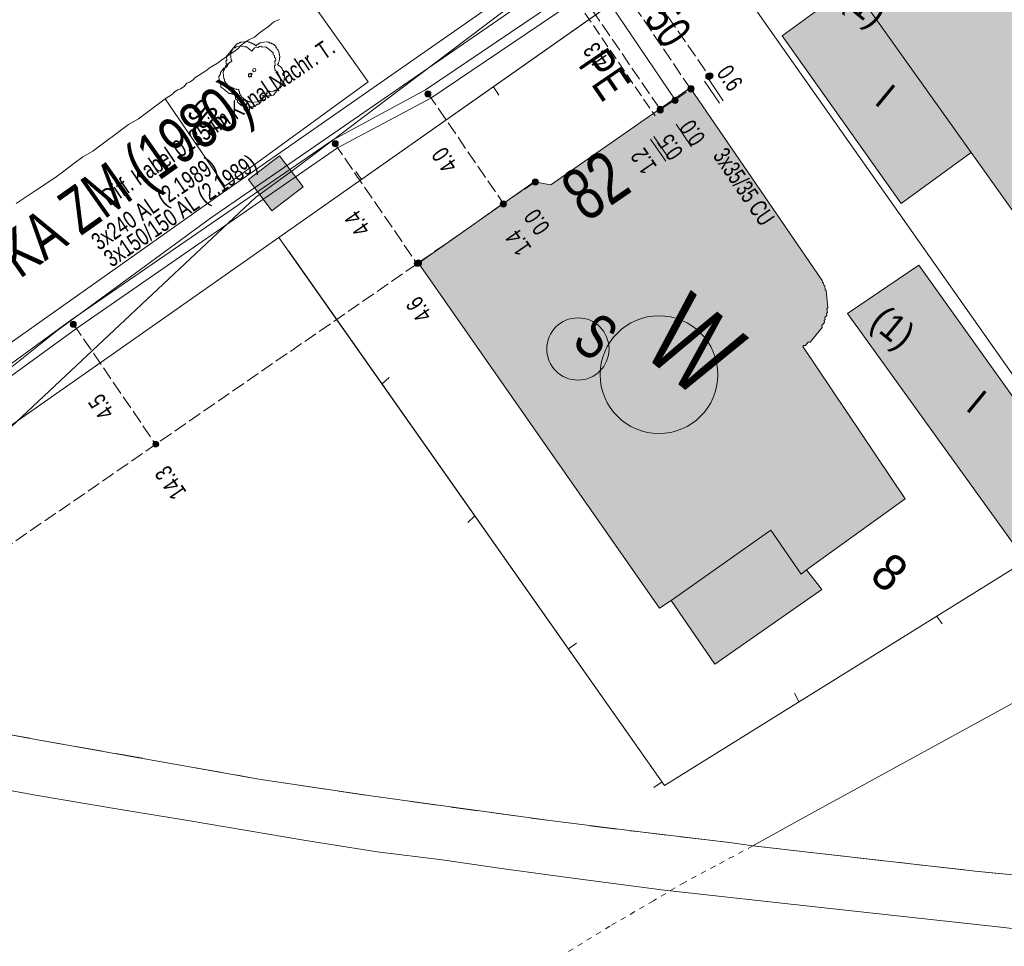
# Model space of a CAD drawing. Header units: metres. Extents: x -740 to 758, y -633 to 854.
# Tile 476 of 656: x 11 to 41, y -238 to -209. Entities that reach past the tile are written whole.
import ezdxf

# ---------------------------------------------------------------- set-up
doc = ezdxf.new("R2010")
doc.units = ezdxf.units.M
doc.header["$MEASUREMENT"] = 0
for name, pattern in [('166_166', [0.3328, 0.1664, -0.1664]), ('333_125', [0.4576, 0.3328, -0.1248]), ('416_125', [0.5408, 0.416, -0.1248]), ('832_416', [1.248, 0.832, -0.416])]:
    doc.linetypes.add(name, pattern=pattern)
for name, color, linetype in [('Gas.LOVION', 7, 'Continuous'), ('Gis.LOVION', 7, 'Continuous'), ('Grundkarte.LOVION', 7, 'Continuous'), ('Grundkarte_Text.LOVION', 7, 'Continuous'), ('Strom.LOVION', 7, 'Continuous'), ('StromBemass.LOVION', 7, 'Continuous'), ('Telko.LOVION', 7, 'Continuous'), ('Wasser.LOVION', 7, 'Continuous')]:
    doc.layers.add(name, color=color, linetype=linetype)
doc.styles.add('ERSTELLTER_STIL_1', font='arial.ttf')

msp = doc.modelspace()

# ---------------------------------------------------------------- hatches: boundary and pattern name
at = {"layer": 'Grundkarte.LOVION', "linetype": 'Continuous', "lineweight": 18}
for color, points in [(9, [(48.953, -208.973), (46.882, -205.925), (45.747, -206.716), (45, -205.725), (45.059, -205.719), (45.164, -205.59), (45.223, -205.585), (45.46, -205.295), (45.455, -205.237), (45.56, -205.108), (45.555, -205.05), (45.634, -204.953), (45.622, -204.836), (45.675, -204.772), (45.67, -204.713), (45.696, -204.681), (45.685, -204.564), (45.711, -204.532), (45.682, -204.239), (45.65, -204.213), (45.622, -203.92), (45.557, -203.867), (45.546, -203.75), (45.482, -203.697), (45.476, -203.639), (45.412, -203.586), (45.406, -203.527), (45.277, -203.422), (45.272, -203.363), (44.982, -203.125), (44.924, -203.131), (44.827, -203.052), (44.769, -203.058), (44.672, -202.978), (44.614, -202.984), (44.582, -202.958), (44.523, -202.963), (44.491, -202.937), (44.432, -202.943), (44.4, -202.916), (44.342, -202.922), (44.31, -202.896), (44.134, -202.913), (44.102, -202.886), (43.809, -202.915), (43.783, -202.947), (43.724, -202.953), (43.698, -202.985), (43.581, -202.996), (43.554, -203.029), (43.437, -203.04), (43.384, -203.104), (43.326, -203.11), (43.273, -203.174), (43.214, -203.18), (43.188, -203.212), (40.086, -205.348), (39.712, -205.148), (35.916, -207.736), (36.33, -208.346), (39.998, -213.514), (43.628, -218.597), (45.075, -220.702), (48.479, -218.33), (47.586, -217.058), (51.101, -214.616), (47.76, -209.77)]), (254, [(37.846, -215.084), (39.998, -213.514), (36.33, -208.346), (34.179, -209.916)]), (9, [(35.402, -226.968), (34.93, -226.364), (37.967, -224.175), (34.819, -219.488), (34.845, -219.456), (34.904, -219.45), (34.983, -219.354), (35.042, -219.348), (35.411, -218.898), (35.406, -218.84), (35.485, -218.743), (35.479, -218.685), (35.506, -218.653), (35.5, -218.594), (35.553, -218.53), (35.547, -218.471), (35.573, -218.439), (35.562, -218.322), (35.588, -218.29), (35.537, -217.763), (35.505, -217.736), (35.493, -217.619), (35.461, -217.593), (35.455, -217.534), (35.423, -217.508), (35.418, -217.449), (31.35, -211.522), (27.062, -214.513), (26.55, -214.415), (22.982, -216.921), (30.405, -227.545), (30.765, -227.303), (32.11, -229.27)]), (254, [(41.327, -225.591), (43.42, -224.026), (38.387, -216.982), (36.197, -218.467)])]:
    msp.add_hatch(color=color, dxfattribs=at).paths.add_polyline_path(points)
at = {"layer": 'Strom.LOVION', "linetype": 'Continuous', "lineweight": 13}
msp.add_hatch(color=7, dxfattribs=at).paths.add_polyline_path([(31.327, -211.583), (30.455, -212.186), (30.576, -212.366), (31.448, -211.764)])
at = {"layer": 'StromBemass.LOVION', "linetype": 'Continuous', "lineweight": 13}
for points in [[(31.998, -211.23), (32.005, -211.22), (32.01, -211.21), (32.015, -211.198), (32.018, -211.187), (32.019, -211.175), (32.019, -211.163), (32.018, -211.151), (32.015, -211.139), (32.01, -211.128), (32.004, -211.118), (31.997, -211.108), (31.989, -211.099), (31.98, -211.092), (31.97, -211.085), (31.959, -211.08), (31.947, -211.077), (31.936, -211.074), (31.924, -211.074), (31.912, -211.075), (31.9, -211.077), (31.888, -211.081), (31.878, -211.086), (31.868, -211.092), (31.858, -211.1), (31.85, -211.109), (31.843, -211.118), (31.837, -211.129), (31.833, -211.14), (31.83, -211.152), (31.829, -211.164), (31.829, -211.175), (31.83, -211.187), (31.833, -211.199), (31.838, -211.21), (31.843, -211.221), (31.851, -211.23), (31.859, -211.239), (31.868, -211.247), (31.878, -211.253), (31.889, -211.258), (31.9, -211.262), (31.912, -211.264), (31.924, -211.265), (31.936, -211.264), (31.948, -211.262), (31.959, -211.258), (31.97, -211.253), (31.98, -211.246), (31.989, -211.239)], [(32.036, -211.213), (32.043, -211.203), (32.049, -211.193), (32.053, -211.182), (32.056, -211.17), (32.057, -211.159), (32.057, -211.147), (32.056, -211.135), (32.053, -211.124), (32.048, -211.113), (32.043, -211.103), (32.036, -211.093), (32.028, -211.084), (32.019, -211.077), (32.009, -211.071), (31.998, -211.066), (31.987, -211.062), (31.975, -211.06), (31.963, -211.059), (31.952, -211.06), (31.94, -211.062), (31.929, -211.066), (31.918, -211.071), (31.908, -211.077), (31.899, -211.085), (31.891, -211.093), (31.884, -211.103), (31.879, -211.113), (31.875, -211.124), (31.872, -211.136), (31.87, -211.147), (31.87, -211.159), (31.872, -211.171), (31.875, -211.182), (31.879, -211.193), (31.885, -211.204), (31.892, -211.213), (31.9, -211.222), (31.909, -211.229), (31.919, -211.235), (31.93, -211.24), (31.941, -211.244), (31.952, -211.246), (31.964, -211.247), (31.976, -211.246), (31.987, -211.244), (31.999, -211.24), (32.009, -211.235), (32.019, -211.229), (32.028, -211.221)], [(32.036, -211.213), (32.043, -211.203), (32.049, -211.193), (32.053, -211.182), (32.056, -211.17), (32.057, -211.159), (32.057, -211.147), (32.056, -211.135), (32.053, -211.124), (32.048, -211.113), (32.043, -211.103), (32.036, -211.093), (32.028, -211.084), (32.019, -211.077), (32.009, -211.071), (31.998, -211.066), (31.987, -211.062), (31.975, -211.06), (31.963, -211.059), (31.952, -211.06), (31.94, -211.062), (31.929, -211.066), (31.918, -211.071), (31.908, -211.077), (31.899, -211.085), (31.891, -211.093), (31.884, -211.103), (31.879, -211.113), (31.875, -211.124), (31.872, -211.136), (31.87, -211.147), (31.87, -211.159), (31.872, -211.171), (31.875, -211.182), (31.879, -211.193), (31.885, -211.204), (31.892, -211.213), (31.9, -211.222), (31.909, -211.229), (31.919, -211.235), (31.93, -211.24), (31.941, -211.244), (31.952, -211.246), (31.964, -211.247), (31.976, -211.246), (31.987, -211.244), (31.999, -211.24), (32.009, -211.235), (32.019, -211.229), (32.028, -211.221)], [(23.346, -211.77), (23.353, -211.76), (23.358, -211.75), (23.363, -211.739), (23.365, -211.728), (23.367, -211.717), (23.367, -211.705), (23.365, -211.694), (23.362, -211.683), (23.358, -211.672), (23.353, -211.662), (23.346, -211.652), (23.338, -211.644), (23.329, -211.637), (23.319, -211.631), (23.309, -211.626), (23.298, -211.622), (23.286, -211.62), (23.275, -211.619), (23.263, -211.62), (23.252, -211.622), (23.241, -211.626), (23.23, -211.631), (23.221, -211.637), (23.212, -211.644), (23.204, -211.653), (23.197, -211.662), (23.192, -211.672), (23.187, -211.683), (23.185, -211.694), (23.183, -211.706), (23.183, -211.717), (23.185, -211.729), (23.188, -211.74), (23.192, -211.751), (23.198, -211.761), (23.204, -211.77), (23.212, -211.779), (23.221, -211.786), (23.231, -211.792), (23.241, -211.797), (23.252, -211.8), (23.264, -211.803), (23.275, -211.803), (23.287, -211.802), (23.298, -211.8), (23.309, -211.797), (23.32, -211.792), (23.329, -211.786), (23.338, -211.778)], [(31.447, -211.616), (31.454, -211.606), (31.459, -211.595), (31.464, -211.584), (31.467, -211.573), (31.468, -211.561), (31.468, -211.549), (31.467, -211.537), (31.464, -211.525), (31.459, -211.514), (31.453, -211.503), (31.446, -211.494), (31.438, -211.485), (31.429, -211.477), (31.418, -211.471), (31.408, -211.466), (31.396, -211.462), (31.384, -211.46), (31.372, -211.459), (31.36, -211.46), (31.349, -211.462), (31.337, -211.466), (31.326, -211.471), (31.316, -211.478), (31.307, -211.485), (31.299, -211.494), (31.292, -211.504), (31.286, -211.514), (31.282, -211.526), (31.279, -211.537), (31.277, -211.549), (31.277, -211.561), (31.279, -211.573), (31.282, -211.585), (31.286, -211.596), (31.292, -211.606), (31.299, -211.616), (31.307, -211.625), (31.317, -211.632), (31.327, -211.639), (31.338, -211.644), (31.349, -211.648), (31.361, -211.65), (31.373, -211.651), (31.385, -211.65), (31.397, -211.647), (31.408, -211.644), (31.419, -211.639), (31.429, -211.632), (31.438, -211.624)], [(31.447, -211.612), (31.455, -211.602), (31.46, -211.592), (31.465, -211.58), (31.468, -211.569), (31.469, -211.557), (31.469, -211.545), (31.468, -211.533), (31.464, -211.521), (31.46, -211.51), (31.454, -211.499), (31.447, -211.49), (31.439, -211.481), (31.43, -211.473), (31.419, -211.467), (31.408, -211.462), (31.397, -211.458), (31.385, -211.456), (31.373, -211.455), (31.361, -211.456), (31.349, -211.458), (31.338, -211.462), (31.327, -211.467), (31.317, -211.474), (31.308, -211.481), (31.3, -211.49), (31.293, -211.5), (31.287, -211.511), (31.282, -211.522), (31.279, -211.533), (31.278, -211.545), (31.278, -211.557), (31.28, -211.569), (31.283, -211.581), (31.287, -211.592), (31.293, -211.603), (31.3, -211.612), (31.308, -211.621), (31.318, -211.629), (31.328, -211.635), (31.339, -211.64), (31.35, -211.644), (31.362, -211.646), (31.374, -211.647), (31.386, -211.646), (31.398, -211.644), (31.409, -211.64), (31.42, -211.635), (31.43, -211.628), (31.439, -211.621)], [(30.956, -211.965), (30.963, -211.956), (30.968, -211.945), (30.973, -211.934), (30.976, -211.923), (30.977, -211.911), (30.977, -211.9), (30.975, -211.888), (30.972, -211.877), (30.968, -211.866), (30.962, -211.856), (30.956, -211.846), (30.947, -211.838), (30.938, -211.83), (30.929, -211.824), (30.918, -211.819), (30.907, -211.816), (30.895, -211.813), (30.884, -211.813), (30.872, -211.813), (30.86, -211.816), (30.849, -211.819), (30.839, -211.824), (30.829, -211.831), (30.82, -211.838), (30.812, -211.847), (30.805, -211.856), (30.799, -211.866), (30.795, -211.877), (30.792, -211.889), (30.791, -211.9), (30.791, -211.912), (30.792, -211.924), (30.795, -211.935), (30.8, -211.946), (30.805, -211.956), (30.812, -211.966), (30.82, -211.974), (30.829, -211.982), (30.839, -211.988), (30.85, -211.993), (30.861, -211.996), (30.872, -211.998), (30.884, -211.999), (30.896, -211.998), (30.907, -211.996), (30.918, -211.992), (30.929, -211.987), (30.939, -211.981), (30.948, -211.974)], [(30.955, -211.968), (30.962, -211.958), (30.967, -211.948), (30.972, -211.938), (30.974, -211.926), (30.976, -211.915), (30.976, -211.903), (30.974, -211.892), (30.971, -211.88), (30.967, -211.87), (30.962, -211.86), (30.955, -211.85), (30.947, -211.842), (30.938, -211.834), (30.928, -211.828), (30.917, -211.823), (30.906, -211.82), (30.895, -211.818), (30.883, -211.817), (30.872, -211.818), (30.86, -211.82), (30.849, -211.824), (30.839, -211.829), (30.829, -211.835), (30.82, -211.842), (30.812, -211.851), (30.806, -211.86), (30.8, -211.87), (30.796, -211.881), (30.793, -211.892), (30.792, -211.904), (30.792, -211.915), (30.793, -211.927), (30.796, -211.938), (30.8, -211.949), (30.806, -211.959), (30.813, -211.968), (30.821, -211.977), (30.83, -211.984), (30.84, -211.99), (30.85, -211.995), (30.861, -211.999), (30.872, -212.001), (30.884, -212.002), (30.896, -212.001), (30.907, -211.999), (30.918, -211.995), (30.928, -211.99), (30.938, -211.984), (30.947, -211.976)], [(30.499, -212.263), (30.506, -212.254), (30.512, -212.243), (30.517, -212.232), (30.519, -212.221), (30.521, -212.209), (30.521, -212.197), (30.519, -212.185), (30.516, -212.174), (30.512, -212.162), (30.506, -212.152), (30.499, -212.142), (30.491, -212.134), (30.482, -212.126), (30.472, -212.12), (30.461, -212.115), (30.449, -212.111), (30.438, -212.109), (30.426, -212.108), (30.414, -212.109), (30.402, -212.111), (30.391, -212.115), (30.38, -212.12), (30.37, -212.126), (30.361, -212.134), (30.353, -212.143), (30.346, -212.153), (30.34, -212.163), (30.336, -212.174), (30.333, -212.186), (30.331, -212.197), (30.331, -212.209), (30.333, -212.221), (30.336, -212.233), (30.34, -212.244), (30.346, -212.254), (30.353, -212.264), (30.361, -212.273), (30.371, -212.28), (30.381, -212.287), (30.391, -212.292), (30.403, -212.295), (30.415, -212.297), (30.426, -212.298), (30.438, -212.297), (30.45, -212.295), (30.461, -212.291), (30.472, -212.286), (30.482, -212.28), (30.491, -212.272)], [(30.501, -212.242), (30.507, -212.232), (30.513, -212.222), (30.517, -212.211), (30.52, -212.199), (30.522, -212.188), (30.522, -212.176), (30.52, -212.164), (30.517, -212.153), (30.513, -212.142), (30.507, -212.131), (30.5, -212.122), (30.492, -212.113), (30.483, -212.106), (30.473, -212.1), (30.462, -212.095), (30.451, -212.091), (30.439, -212.089), (30.428, -212.088), (30.416, -212.089), (30.404, -212.091), (30.393, -212.095), (30.382, -212.1), (30.372, -212.106), (30.363, -212.114), (30.355, -212.122), (30.348, -212.132), (30.343, -212.142), (30.338, -212.153), (30.336, -212.165), (30.334, -212.176), (30.334, -212.188), (30.336, -212.2), (30.339, -212.211), (30.343, -212.222), (30.349, -212.233), (30.356, -212.242), (30.364, -212.251), (30.373, -212.258), (30.383, -212.265), (30.394, -212.27), (30.405, -212.273), (30.416, -212.275), (30.428, -212.276), (30.44, -212.275), (30.452, -212.273), (30.463, -212.269), (30.473, -212.264), (30.483, -212.258), (30.492, -212.25)], [(20.492, -213.303), (20.499, -213.294), (20.505, -213.283), (20.509, -213.272), (20.512, -213.261), (20.513, -213.249), (20.513, -213.237), (20.512, -213.225), (20.509, -213.214), (20.504, -213.203), (20.499, -213.193), (20.492, -213.183), (20.484, -213.175), (20.474, -213.167), (20.464, -213.161), (20.454, -213.156), (20.442, -213.152), (20.431, -213.15), (20.419, -213.149), (20.407, -213.15), (20.396, -213.152), (20.384, -213.156), (20.374, -213.161), (20.364, -213.167), (20.355, -213.175), (20.347, -213.184), (20.34, -213.193), (20.334, -213.204), (20.33, -213.215), (20.327, -213.226), (20.325, -213.238), (20.325, -213.25), (20.327, -213.261), (20.33, -213.273), (20.334, -213.284), (20.34, -213.294), (20.347, -213.304), (20.355, -213.312), (20.364, -213.32), (20.374, -213.326), (20.385, -213.331), (20.396, -213.335), (20.408, -213.337), (20.42, -213.338), (20.431, -213.337), (20.443, -213.335), (20.454, -213.331), (20.465, -213.326), (20.475, -213.319), (20.484, -213.312)], [(26.655, -214.485), (26.662, -214.475), (26.668, -214.464), (26.672, -214.453), (26.675, -214.442), (26.676, -214.43), (26.676, -214.418), (26.675, -214.406), (26.672, -214.394), (26.667, -214.383), (26.662, -214.373), (26.655, -214.363), (26.646, -214.355), (26.637, -214.347), (26.627, -214.341), (26.616, -214.336), (26.605, -214.332), (26.593, -214.33), (26.581, -214.329), (26.569, -214.33), (26.557, -214.332), (26.546, -214.336), (26.535, -214.341), (26.525, -214.347), (26.516, -214.355), (26.508, -214.364), (26.501, -214.373), (26.495, -214.384), (26.491, -214.395), (26.488, -214.407), (26.486, -214.418), (26.486, -214.43), (26.488, -214.442), (26.491, -214.454), (26.495, -214.465), (26.501, -214.475), (26.508, -214.485), (26.516, -214.494), (26.526, -214.501), (26.536, -214.508), (26.547, -214.513), (26.558, -214.516), (26.57, -214.519), (26.582, -214.519), (26.594, -214.519), (26.605, -214.516), (26.617, -214.513), (26.628, -214.507), (26.638, -214.501), (26.647, -214.493)], [(25.669, -215.159), (25.676, -215.149), (25.681, -215.138), (25.686, -215.127), (25.689, -215.116), (25.69, -215.104), (25.69, -215.092), (25.688, -215.08), (25.685, -215.069), (25.681, -215.058), (25.675, -215.047), (25.668, -215.038), (25.66, -215.029), (25.651, -215.021), (25.641, -215.015), (25.63, -215.01), (25.619, -215.006), (25.607, -215.004), (25.595, -215.003), (25.583, -215.004), (25.571, -215.006), (25.56, -215.01), (25.549, -215.015), (25.539, -215.022), (25.53, -215.029), (25.522, -215.038), (25.515, -215.048), (25.509, -215.058), (25.505, -215.069), (25.502, -215.081), (25.5, -215.093), (25.5, -215.105), (25.502, -215.116), (25.505, -215.128), (25.509, -215.139), (25.515, -215.149), (25.522, -215.159), (25.53, -215.168), (25.54, -215.175), (25.55, -215.182), (25.561, -215.187), (25.572, -215.19), (25.584, -215.192), (25.596, -215.193), (25.607, -215.192), (25.619, -215.19), (25.63, -215.186), (25.641, -215.181), (25.651, -215.175), (25.66, -215.167)], [(23.013, -216.989), (23.02, -216.98), (23.026, -216.969), (23.03, -216.959), (23.033, -216.947), (23.034, -216.936), (23.034, -216.924), (23.033, -216.913), (23.03, -216.901), (23.025, -216.891), (23.02, -216.881), (23.013, -216.871), (23.005, -216.863), (22.996, -216.855), (22.986, -216.849), (22.976, -216.844), (22.965, -216.841), (22.953, -216.839), (22.942, -216.838), (22.93, -216.839), (22.919, -216.841), (22.908, -216.844), (22.897, -216.849), (22.887, -216.856), (22.878, -216.863), (22.87, -216.872), (22.864, -216.881), (22.858, -216.891), (22.854, -216.902), (22.851, -216.913), (22.85, -216.925), (22.85, -216.936), (22.851, -216.948), (22.854, -216.959), (22.858, -216.97), (22.864, -216.98), (22.871, -216.989), (22.879, -216.998), (22.888, -217.005), (22.898, -217.011), (22.908, -217.016), (22.919, -217.02), (22.931, -217.022), (22.942, -217.023), (22.954, -217.022), (22.965, -217.02), (22.976, -217.016), (22.987, -217.011), (22.996, -217.005), (23.005, -216.997)], [(23.057, -216.97), (23.064, -216.961), (23.07, -216.95), (23.074, -216.939), (23.077, -216.927), (23.079, -216.915), (23.079, -216.904), (23.077, -216.892), (23.074, -216.88), (23.07, -216.869), (23.064, -216.859), (23.057, -216.849), (23.049, -216.84), (23.039, -216.833), (23.029, -216.826), (23.019, -216.821), (23.007, -216.818), (22.995, -216.815), (22.984, -216.815), (22.972, -216.816), (22.96, -216.818), (22.949, -216.822), (22.938, -216.827), (22.928, -216.833), (22.919, -216.841), (22.91, -216.849), (22.903, -216.859), (22.898, -216.87), (22.893, -216.881), (22.89, -216.892), (22.889, -216.904), (22.889, -216.916), (22.89, -216.928), (22.894, -216.94), (22.898, -216.951), (22.904, -216.961), (22.911, -216.971), (22.919, -216.979), (22.928, -216.987), (22.938, -216.993), (22.949, -216.998), (22.96, -217.002), (22.972, -217.004), (22.984, -217.005), (22.996, -217.004), (23.008, -217.002), (23.019, -216.998), (23.03, -216.993), (23.04, -216.987), (23.049, -216.979)], [(23.057, -216.97), (23.064, -216.961), (23.07, -216.95), (23.074, -216.939), (23.077, -216.927), (23.079, -216.915), (23.079, -216.904), (23.077, -216.892), (23.074, -216.88), (23.07, -216.869), (23.064, -216.859), (23.057, -216.849), (23.049, -216.84), (23.039, -216.833), (23.029, -216.826), (23.019, -216.821), (23.007, -216.818), (22.995, -216.815), (22.984, -216.815), (22.972, -216.816), (22.96, -216.818), (22.949, -216.822), (22.938, -216.827), (22.928, -216.833), (22.919, -216.841), (22.91, -216.849), (22.903, -216.859), (22.898, -216.87), (22.893, -216.881), (22.89, -216.892), (22.889, -216.904), (22.889, -216.916), (22.89, -216.928), (22.894, -216.94), (22.898, -216.951), (22.904, -216.961), (22.911, -216.971), (22.919, -216.979), (22.928, -216.987), (22.938, -216.993), (22.949, -216.998), (22.96, -217.002), (22.972, -217.004), (22.984, -217.005), (22.996, -217.004), (23.008, -217.002), (23.019, -216.998), (23.03, -216.993), (23.04, -216.987), (23.049, -216.979)], [(12.425, -218.858), (12.431, -218.849), (12.437, -218.839), (12.441, -218.828), (12.444, -218.817), (12.445, -218.805), (12.445, -218.794), (12.444, -218.782), (12.441, -218.771), (12.437, -218.76), (12.431, -218.75), (12.424, -218.741), (12.416, -218.732), (12.407, -218.725), (12.397, -218.719), (12.387, -218.714), (12.376, -218.71), (12.364, -218.708), (12.353, -218.707), (12.341, -218.708), (12.33, -218.71), (12.319, -218.714), (12.308, -218.719), (12.299, -218.725), (12.29, -218.733), (12.282, -218.741), (12.275, -218.75), (12.269, -218.761), (12.265, -218.771), (12.262, -218.783), (12.261, -218.794), (12.261, -218.806), (12.262, -218.817), (12.265, -218.829), (12.27, -218.839), (12.275, -218.849), (12.282, -218.859), (12.29, -218.867), (12.299, -218.875), (12.309, -218.881), (12.319, -218.886), (12.33, -218.889), (12.342, -218.891), (12.353, -218.892), (12.365, -218.891), (12.376, -218.889), (12.387, -218.885), (12.398, -218.88), (12.408, -218.874), (12.417, -218.867)], [(14.966, -222.552), (14.973, -222.542), (14.978, -222.532), (14.982, -222.521), (14.985, -222.51), (14.987, -222.499), (14.987, -222.487), (14.985, -222.476), (14.982, -222.464), (14.978, -222.454), (14.972, -222.443), (14.965, -222.434), (14.957, -222.426), (14.948, -222.418), (14.939, -222.412), (14.928, -222.407), (14.917, -222.404), (14.906, -222.402), (14.894, -222.401), (14.883, -222.402), (14.871, -222.404), (14.86, -222.407), (14.85, -222.412), (14.84, -222.419), (14.831, -222.426), (14.823, -222.435), (14.816, -222.444), (14.811, -222.454), (14.807, -222.465), (14.804, -222.476), (14.802, -222.488), (14.802, -222.499), (14.804, -222.511), (14.807, -222.522), (14.811, -222.533), (14.817, -222.543), (14.823, -222.552), (14.831, -222.561), (14.84, -222.568), (14.85, -222.574), (14.861, -222.579), (14.872, -222.583), (14.883, -222.585), (14.895, -222.586), (14.906, -222.585), (14.918, -222.583), (14.929, -222.579), (14.939, -222.574), (14.949, -222.568), (14.958, -222.56)]]:
    msp.add_hatch(color=7, dxfattribs=at).paths.add_polyline_path(points)
at = {"layer": 'Telko.LOVION', "linetype": 'Continuous', "lineweight": 13}
msp.add_hatch(color=7, dxfattribs=at).paths.add_polyline_path([(18.465, -215.309), (19.427, -214.565), (18.698, -213.616), (17.75, -214.344)])
at = {"layer": 'Wasser.LOVION', "linetype": 'Continuous', "lineweight": 13}
msp.add_hatch(color=7, dxfattribs=at).paths.add_polyline_path([(30.585, -212.158), (29.962, -212.589), (30.169, -212.894), (30.792, -212.463)])

# ---------------------------------------------------------------- linework, layer by layer
at = {"layer": 'Gas.LOVION', "color": 5, "linetype": 'Continuous', "lineweight": 18}
msp.add_lwpolyline([(-17.115, -276.584), (-17.034, -275.896), (-18.871, -272.071), (-18.763, -271.056), (-18.506, -265.829), (-18.431, -261.152), (-19.274, -256.609), (-16.521, -248.345), (-11.757, -238.879), (-8.096, -233.703), (-7.611, -232.917), (-3.548, -228.367), (0.392, -228.159), (11.851, -219), (16.581, -215.537), (26.354, -208.789)], dxfattribs=at)
at = {"layer": 'Gis.LOVION', "color": 44, "linetype": 'Continuous', "lineweight": 18}
msp.add_lwpolyline([(18.325, -211.613), (18.328, -211.643), (18.315, -211.659), (18.318, -211.688), (18.238, -211.784), (18.241, -211.814), (18.212, -211.816), (18.146, -211.897), (18.117, -211.9), (18.104, -211.916), (18.074, -211.919), (18.061, -211.935), (18.032, -211.938), (18.019, -211.954), (17.843, -211.971), (17.827, -211.958), (17.798, -211.96), (17.782, -211.947), (17.752, -211.95), (17.72, -211.924), (17.691, -211.927), (17.53, -211.794), (17.527, -211.765), (17.495, -211.739), (17.492, -211.71), (17.476, -211.696), (17.47, -211.638), (17.454, -211.625), (17.449, -211.566), (17.39, -211.572), (17.374, -211.559), (17.345, -211.561), (17.329, -211.548), (17.299, -211.551), (17.267, -211.525), (17.238, -211.527), (17.19, -211.488), (17.161, -211.491), (17.096, -211.438), (17.093, -211.409), (17.045, -211.369), (17.042, -211.34), (17.01, -211.313), (17.004, -211.255), (16.988, -211.242), (16.968, -211.037), (16.982, -211.021), (16.979, -210.991), (17.005, -210.959), (17.002, -210.93), (17.042, -210.882), (17.039, -210.852), (17.079, -210.804), (17.108, -210.801), (17.161, -210.737), (17.19, -210.734), (17.203, -210.718), (17.233, -210.715), (17.23, -210.686), (17.214, -210.673), (17.194, -210.468), (17.207, -210.452), (17.204, -210.422), (17.244, -210.374), (17.241, -210.345), (17.386, -210.168), (17.415, -210.165), (17.428, -210.149), (17.458, -210.146), (17.471, -210.13), (17.5, -210.128), (17.513, -210.111), (17.718, -210.091), (17.75, -210.118), (17.78, -210.115), (17.812, -210.141), (17.841, -210.139), (17.889, -210.178), (17.919, -210.175), (17.967, -210.215), (17.97, -210.244), (18.023, -210.18), (18.052, -210.177), (18.078, -210.145), (18.107, -210.142), (18.121, -210.126), (18.326, -210.106), (18.342, -210.119), (18.371, -210.116), (18.403, -210.143), (18.432, -210.14), (18.465, -210.166), (18.494, -210.163), (18.59, -210.243), (18.593, -210.272), (18.625, -210.298), (18.628, -210.328), (18.66, -210.354), (18.663, -210.383), (18.679, -210.396), (18.688, -210.484), (18.704, -210.498), (18.712, -210.585), (18.699, -210.601), (18.705, -210.66), (18.692, -210.676), (18.695, -210.705), (18.668, -210.737), (18.671, -210.767), (18.645, -210.799), (18.773, -210.905), (18.776, -210.934), (18.792, -210.947), (18.795, -210.976), (18.827, -211.003), (18.83, -211.032), (18.846, -211.045), (18.86, -211.192), (18.847, -211.208), (18.853, -211.266), (18.84, -211.282), (18.842, -211.312), (18.829, -211.328), (18.832, -211.357), (18.806, -211.389), (18.809, -211.418), (18.716, -211.531), (18.687, -211.534), (18.647, -211.582), (18.589, -211.588), (18.575, -211.604), (18.546, -211.606), (18.533, -211.623), (18.416, -211.634), (18.4, -211.621), (18.341, -211.627)], close=True, dxfattribs=at)
msp.add_circle((17.926, -210.976), 0.0506, dxfattribs=at)
at = {"layer": 'Grundkarte.LOVION', "color": 8, "linetype": 'Continuous', "lineweight": 18}
for points in [[(136.364, -133.542), (130.087, -137.969), (108.761, -152.911), (98.222, -160.295), (87.519, -167.815), (76.98, -175.2), (66.251, -182.751), (55.601, -190.206), (44.871, -197.757), (31.814, -206.896), (18.678, -216.13), (5.595, -225.301), (-7.452, -240.586), (-16.723, -263.659), (-16.987, -267.912), (-17.629, -276.162)], [(136.364, -133.542), (130.087, -137.969), (108.761, -152.911), (98.222, -160.295), (87.519, -167.815), (76.98, -175.2), (66.251, -182.751), (55.601, -190.206), (44.871, -197.757), (31.814, -206.896), (18.678, -216.13), (5.595, -225.301), (-7.452, -240.586), (-16.723, -263.659), (-16.987, -267.912), (-17.629, -276.162)], [(48.953, -208.973), (47.76, -209.77), (51.101, -214.616), (47.586, -217.058), (48.479, -218.33), (45.075, -220.702), (43.628, -218.597), (39.998, -213.514), (36.33, -208.346)], [(29.381, -208.611), (18.678, -216.13)], [(18.702, -209.419), (18.532, -209.495), (18.368, -209.629), (18.092, -209.833), (17.928, -209.967), (17.758, -210.043), (17.647, -210.113), (17.509, -210.215), (17.43, -210.312), (17.292, -210.414), (17.18, -210.484), (17.043, -210.586), (16.931, -210.656), (16.793, -210.758), (16.571, -210.898), (16.433, -211), (16.099, -211.21), (16.046, -211.275), (15.934, -211.345), (15.85, -211.382), (15.77, -211.479), (15.659, -211.549), (15.574, -211.587), (15.463, -211.657), (15.41, -211.721), (15.187, -211.861)], [(25.461, -211.743), (25.289, -211.494)], [(15.187, -211.861), (14.36, -212.474), (14.052, -212.652), (12.95, -213.469), (12.642, -213.647), (12.367, -213.851), (12.065, -214.087), (11.789, -214.292), (11.206, -214.674), (10.596, -215.088)], [(21.051, -214.096), (21.223, -214.345)], [(18.985, -216.544), (30.554, -232.998), (44.206, -224.511), (57.832, -216.056)], [(22.084, -220.438), (21.867, -220.636)], [(33.278, -234.86), (34.567, -234.143), (55.608, -222.628), (58.013, -226.974), (61.967, -224.784), (62.214, -225.204), (62.468, -225.681), (62.716, -226.1), (62.937, -226.552), (63.217, -226.997), (63.439, -227.448), (63.692, -227.926), (63.94, -228.345), (64.162, -228.796), (64.442, -229.242), (64.663, -229.693), (64.911, -230.112), (65.672, -231.545), (65.952, -231.991), (66.966, -233.901), (67.246, -234.347), (68.007, -235.78), (64.675, -237.672)], [(24.501, -224.901), (24.718, -224.702)], [(39.111, -228.024), (38.939, -227.775)], [(27.85, -228.622), (27.601, -228.795)], [(34.561, -230.153), (34.707, -230.435)], [(7.743, -230.943), (11.204, -231.58), (18.062, -232.801), (21.512, -233.321), (27.024, -234.082), (29.807, -234.431), (32.558, -234.753), (33.278, -234.86), (35.25, -235.081), (40.122, -235.639), (45.015, -236.107), (48.266, -236.409), (51.485, -236.686), (54.763, -236.956), (59.17, -237.294), (63.604, -237.599), (64.675, -237.672), (68.032, -237.846)], [(8.576, -232.812), (11.194, -233.295), (13.748, -233.725), (15.881, -234.078), (19.518, -234.698), (21.71, -235.045), (23.714, -235.293), (25.543, -235.557), (27.58, -235.831), (30.544, -236.221), (35.384, -236.753), (40.911, -237.365), (44.648, -237.798), (47.095, -238.031), (49.301, -238.229), (51.63, -238.474), (53.831, -238.614), (55.947, -238.791), (57.972, -238.948), (60.173, -239.088), (62.283, -239.206), (64.036, -239.301), (66.023, -239.373)], [(30.235, -233.059), (30.484, -232.887)]]:
    msp.add_lwpolyline(points, dxfattribs=at)
at = {"layer": 'Grundkarte.LOVION', "color": 253, "linetype": 'Continuous', "lineweight": 18}
for points in [[(68.712, -236.036), (57.832, -216.056), (44.206, -224.511), (30.554, -232.998), (18.678, -216.13), (31.814, -206.896), (44.871, -197.757), (55.601, -190.206), (68.844, -209.275)], [(19.614, -208.768), (21.431, -211.339), (17.016, -214.549), (15.187, -211.861), (15.41, -211.721), (15.463, -211.657), (15.574, -211.587), (15.659, -211.549), (15.77, -211.479), (15.85, -211.382), (15.934, -211.345), (16.046, -211.275), (16.099, -211.21), (16.433, -211), (16.571, -210.898), (16.793, -210.758), (16.931, -210.656), (17.043, -210.586), (17.18, -210.484), (17.292, -210.414), (17.43, -210.312), (17.509, -210.215), (17.647, -210.113), (17.758, -210.043), (17.928, -209.967), (18.092, -209.833), (18.368, -209.629), (18.532, -209.495), (18.702, -209.419)]]:
    msp.add_lwpolyline(points, dxfattribs=at)
at = {"layer": 'Grundkarte.LOVION', "color": 8, "linetype": 'Continuous', "lineweight": 18}
for points in [[(31.814, -206.896), (44.871, -197.757), (57.832, -216.056), (44.206, -224.511)], [(31.814, -206.896), (44.206, -224.511), (30.554, -232.998), (18.678, -216.13)], [(37.846, -215.084), (34.179, -209.916), (36.33, -208.346), (39.998, -213.514)], [(35.402, -226.968), (32.11, -229.27), (30.765, -227.303), (30.405, -227.545), (22.982, -216.921), (26.55, -214.415), (27.062, -214.513), (31.35, -211.522), (35.418, -217.449), (35.423, -217.508), (35.455, -217.534), (35.461, -217.593), (35.493, -217.619), (35.505, -217.736), (35.537, -217.763), (35.588, -218.29), (35.562, -218.322), (35.573, -218.439), (35.547, -218.471), (35.553, -218.53), (35.5, -218.594), (35.506, -218.653), (35.479, -218.685), (35.485, -218.743), (35.406, -218.84), (35.411, -218.898), (35.042, -219.348), (34.983, -219.354), (34.904, -219.45), (34.845, -219.456), (34.819, -219.488), (37.967, -224.175), (34.93, -226.364)], [(-7.452, -240.586), (5.595, -225.301), (18.678, -216.13), (30.554, -232.998), (44.206, -224.511), (57.832, -216.056), (68.712, -236.036), (-4.612, -275.982), (-6.982, -276.835), (-9.757, -276.87), (-11.512, -276.45), (-13.27, -275.706), (-14.689, -274.485), (-15.786, -272.937), (-16.852, -270.5), (-16.987, -267.912), (-16.723, -263.659)], [(41.327, -225.591), (36.197, -218.467), (38.387, -216.982), (43.42, -224.026)]]:
    msp.add_lwpolyline(points, close=True, dxfattribs=at)
at = {"layer": 'Grundkarte.LOVION', "color": 9, "linetype": 'Continuous', "lineweight": 18}
for points in [[(18.19, -211.745), (18.196, -211.803), (18.143, -211.868), (18.149, -211.926), (18.07, -212.023), (18.011, -212.028), (17.985, -212.06), (17.926, -212.066), (17.9, -212.098), (17.666, -212.121), (17.601, -212.068), (17.543, -212.074), (17.414, -211.968), (17.408, -211.91), (17.344, -211.857), (17.333, -211.74), (17.301, -211.713), (17.242, -211.719), (17.21, -211.693), (17.151, -211.699), (16.894, -211.487), (16.883, -211.37), (16.851, -211.344), (16.833, -211.168), (16.886, -211.104), (16.881, -211.045), (16.986, -210.917), (17.045, -210.911), (17.098, -210.847), (17.092, -210.788), (17.06, -210.762), (17.054, -210.703), (17.08, -210.671), (17.069, -210.554), (17.28, -210.297), (17.339, -210.291), (17.365, -210.259), (17.599, -210.236), (17.632, -210.262), (17.69, -210.257), (17.851, -210.389), (17.93, -210.292), (18.047, -210.281), (18.074, -210.249), (18.132, -210.243), (18.164, -210.269), (18.281, -210.258), (18.506, -210.443), (18.512, -210.501), (18.544, -210.528), (18.55, -210.586), (18.582, -210.613), (18.588, -210.671), (18.561, -210.704), (18.573, -210.821), (18.546, -210.853), (18.558, -210.97), (18.654, -211.049), (18.66, -211.108), (18.692, -211.134), (18.698, -211.193), (18.73, -211.219), (18.747, -211.395), (18.721, -211.427), (18.726, -211.485), (18.515, -211.743), (18.222, -211.771)], [(17.808, -211.161), (17.782, -211.194), (17.75, -211.167), (17.744, -211.109), (17.77, -211.076), (17.802, -211.103), (17.829, -211.071), (17.861, -211.097), (17.835, -211.129), (17.84, -211.188)]]:
    msp.add_lwpolyline(points, close=True, dxfattribs=at)
at = {"layer": 'Grundkarte.LOVION', "color": 253, "linetype": 'Continuous', "lineweight": 18}
msp.add_lwpolyline([(-7.452, -240.586), (5.595, -225.301), (18.678, -216.13), (30.554, -232.998), (44.206, -224.511), (57.832, -216.056), (68.712, -236.036), (-4.612, -275.982), (-6.982, -276.835), (-9.757, -276.87), (-11.512, -276.45), (-13.27, -275.706), (-14.689, -274.485), (-15.786, -272.937), (-16.852, -270.5), (-16.987, -267.912), (-16.723, -263.659)], close=True, dxfattribs=at)
at = {"layer": 'Grundkarte.LOVION', "color": 251, "linetype": 'Continuous', "lineweight": 13}
msp.add_lwpolyline([(30.765, -227.303), (33.835, -225.141), (34.765, -226.498), (34.93, -226.364), (35.402, -226.968), (32.11, -229.27)], close=True, dxfattribs=at)
at = {"layer": 'Grundkarte.LOVION', "color": 8, "linetype": '832_416', "lineweight": 18}
msp.add_lwpolyline([(7.743, -230.943), (11.204, -231.58), (18.062, -232.801), (21.512, -233.321), (27.024, -234.082), (29.807, -234.431), (32.558, -234.753), (33.278, -234.86), (35.25, -235.081), (40.122, -235.639), (45.015, -236.107), (48.266, -236.409), (51.485, -236.686), (54.763, -236.956), (59.17, -237.294), (63.604, -237.599), (64.675, -237.672), (68.032, -237.846)], dxfattribs=at)
at = {"layer": 'Grundkarte.LOVION', "color": 8, "linetype": '166_166', "lineweight": 18}
msp.add_lwpolyline([(33.278, -234.86), (32.126, -235.475), (31.171, -235.982), (30.221, -236.548), (28.879, -237.33), (27.569, -238.137)], dxfattribs=at)
at = {"layer": 'Strom.LOVION', "color": 1, "linetype": 'Continuous', "lineweight": 18}
msp.add_lwpolyline([(36.096, -202.472), (33.969, -203.847), (33.468, -204.162), (29.322, -207.405), (28.84, -207.763), (23.199, -211.58), (20.336, -213.131), (12.277, -218.677), (6.717, -222.723), (5.145, -224.931), (3.117, -227.464), (-2.81, -233.955), (-7.645, -240.428), (-10.803, -246.071), (-13.656, -251.345), (-15.021, -255.823)], dxfattribs=at)
at = {"layer": 'Strom.LOVION', "color": 150, "linetype": 'Continuous', "lineweight": 18}
msp.add_lwpolyline([(28.029, -208.684), (23.358, -211.845), (20.492, -213.367), (12.449, -218.927), (6.916, -222.94), (5.37, -225.116), (3.342, -227.649), (-2.585, -234.14), (-7.394, -240.58), (-10.551, -246.224), (-13.381, -251.437), (-14.628, -256.066), (-15.695, -257.397), (-16.542, -258.558), (-16.829, -259.857), (-16.806, -260.091), (-16.515, -262.915), (-17.698, -265.174), (-18.512, -268.489), (-18.084, -271.049)], dxfattribs=at)
at = {"layer": 'Strom.LOVION', "color": 5, "linetype": 'Continuous', "lineweight": 18}
msp.add_lwpolyline([(28.029, -208.684), (28.689, -208.635), (30.884, -211.893)], dxfattribs=at)
at = {"layer": 'Strom.LOVION', "color": 1, "linetype": 'Continuous', "lineweight": 18}
msp.add_circle((27.892, -219.562), 0.958, dxfattribs=at)
at = {"layer": 'StromBemass.LOVION', "color": 7, "linetype": '416_125', "lineweight": 13}
for points in [[(29.424, -207.543), (31.937, -211.169)], [(28.029, -208.684), (30.426, -212.189), (30.884, -211.893), (31.369, -211.565), (28.884, -207.906)], [(23.285, -211.705), (25.595, -215.085)], [(20.406, -213.242), (22.94, -216.94)], [(26.579, -214.412), (25.595, -215.085), (22.94, -216.94), (9.248, -226.392), (-8.721, -238.789)], [(12.363, -218.802), (14.881, -222.487)]]:
    msp.add_lwpolyline(points, dxfattribs=at)
at = {"layer": 'StromBemass.LOVION', "color": 7, "linetype": 'Continuous', "lineweight": 13}
for points in [[(31.788, -211.317), (32.254, -211.995)], [(31.897, -211.217), (32.365, -211.925)], [(31.395, -213.335), (30.913, -212.644)], [(30.596, -213.783), (30.131, -213.104)], [(30.708, -213.713), (30.226, -213.021)]]:
    msp.add_lwpolyline(points, dxfattribs=at)
for centre, radius in [((31.924, -211.169), 0.0954), ((31.964, -211.153), 0.0937), ((31.964, -211.153), 0.0937), ((23.275, -211.711), 0.092), ((31.373, -211.555), 0.0956), ((31.374, -211.551), 0.0957), ((30.884, -211.906), 0.0932), ((30.884, -211.909), 0.0923), ((30.426, -212.203), 0.095), ((30.428, -212.182), 0.094), ((20.419, -213.243), 0.0942), ((26.581, -214.424), 0.0952), ((25.595, -215.098), 0.0949), ((22.942, -216.93), 0.0924), ((22.984, -216.91), 0.0951), ((22.984, -216.91), 0.0951), ((12.353, -218.8), 0.0924), ((14.894, -222.493), 0.0923)]:
    msp.add_circle(centre, radius, dxfattribs=at)
at = {"layer": 'Telko.LOVION', "color": 1, "linetype": 'Continuous', "lineweight": 18}
msp.add_lwpolyline([(-19.653, -274.497), (-19.183, -270.092), (-15.809, -254.423), (-14.088, -250.102), (-13.064, -247.12), (-10.701, -242.574), (-10.413, -241.895), (-9.879, -241.311), (-2.447, -234.038), (17.967, -214.9), (19.18, -214.012), (27.712, -207.563), (28.322, -207.148), (28.999, -206.816), (44.489, -195.962), (44.905, -195.685), (45.337, -195.421), (67.652, -180.456)], dxfattribs=at)
at = {"layer": 'Telko.LOVION', "color": 7, "linetype": 'Continuous', "lineweight": 13}
msp.add_lwpolyline([(18.465, -215.309), (17.75, -214.344), (18.698, -213.616), (19.427, -214.565)], close=True, dxfattribs=at)
msp.add_lwpolyline([(18.465, -215.309), (17.75, -214.344), (18.698, -213.616), (19.427, -214.565)], close=True, dxfattribs=at)
at = {"layer": 'Wasser.LOVION', "color": 150, "linetype": 'Continuous', "lineweight": 18}
msp.add_lwpolyline([(-17.291, -276.439), (-18.506, -273.986), (-18.671, -273.663), (-18.798, -273.424), (-18.871, -273.283), (-19.341, -272.25), (-19.404, -271.311), (-19.011, -264.74), (-18.943, -261.512), (-19.842, -256.546), (-16.588, -247.051), (-13.249, -240.399), (-10.614, -236.211), (-3.63, -227.681), (-0.05, -227.877), (7.383, -221.52), (17.155, -214.609), (26.12, -208.354), (27.077, -207.713), (31.84, -204.44), (34.266, -202.799), (40.471, -198.394), (44.65, -195.34)], dxfattribs=at)
at = {"layer": 'Wasser.LOVION', "color": 150, "linetype": '333_125', "lineweight": 18}
msp.add_lwpolyline([(27.077, -207.713), (30.267, -212.382)], dxfattribs=at)
at = {"layer": 'Wasser.LOVION', "color": 94, "linetype": 'Continuous', "lineweight": 18}
msp.add_circle((30.388, -220.353), 1.813, dxfattribs=at)

# ---------------------------------------------------------------- texts
at = {"layer": 'Grundkarte_Text.LOVION', "color": 7, "linetype": 'Continuous', "lineweight": 13, "attachment_point": 7, "style": 'ERSTELLTER_STIL_1'}
for s, insert, char_height, rotation in [('{\\A1;\\W0.89452x;(1)}', (35.839, -209.093), 0.83072, 320.5836), ('{\\A1;\\W0.89445x;I}', (36.987, -211.994), 0.83074, 320.5848), ('{\\A1;\\W0.89451x;(1)}', (36.69, -219), 0.83073, 320.5822), ('{\\A1;\\W0.89455x;I}', (39.799, -221.414), 0.83072, 320.5836), ('{\\A1;\\W0.89450x;8}', (36.824, -226.634), 1.1243, 320.5841)]:
    msp.add_mtext(s, dxfattribs=dict(at, insert=insert, char_height=char_height, rotation=rotation))
at = {"layer": 'Grundkarte_Text.LOVION', "color": 8, "linetype": 'Continuous', "lineweight": 18, "insert": (28.154, -215.705), "char_height": 1.60081, "attachment_point": 7, "rotation": 34.4312, "style": 'ERSTELLTER_STIL_1'}
msp.add_mtext('{\\A1;\\W0.71561x;82}', dxfattribs=at)
at = {"layer": 'Strom.LOVION', "color": 1, "linetype": 'Continuous', "lineweight": 18, "attachment_point": 7, "style": 'ERSTELLTER_STIL_1'}
for s, insert, char_height, rotation in [('{\\A1;\\W0.72494x;Diff. Kabel 0135 im Kanal Nachr. T.}', (13.469, -215.178), 0.53354, 34.2428), ('{\\A1;\\W0.72368x;3x240 AL (2.1989)}', (13.236, -216.677), 0.53356, 34.2412), ('{\\A1;\\W0.71557x;S}', (27.643, -219.43), 1.3744, 320.5839)]:
    msp.add_mtext(s, dxfattribs=dict(at, insert=insert, char_height=char_height, rotation=rotation))
at = {"layer": 'Strom.LOVION', "color": 5, "linetype": 'Continuous', "lineweight": 18, "insert": (32.025, -213.617), "char_height": 0.53353, "attachment_point": 7, "rotation": 304.2467, "style": 'ERSTELLTER_STIL_1'}
msp.add_mtext('{\\A1;\\W0.67983x;3x35/35 CU }', dxfattribs=at)
at = {"layer": 'Strom.LOVION', "color": 150, "linetype": 'Continuous', "lineweight": 18, "insert": (13.622, -217.196), "char_height": 0.53354, "attachment_point": 7, "rotation": 34.2428, "style": 'ERSTELLTER_STIL_1'}
msp.add_mtext('{\\A1;\\W0.72214x;3x150/150 AL (2.1989)}', dxfattribs=at)
at = {"layer": 'StromBemass.LOVION', "color": 7, "linetype": 'Continuous', "lineweight": 13, "attachment_point": 7, "style": 'ERSTELLTER_STIL_1'}
for s, insert, char_height, rotation in [('{\\A1;\\W0.71560x;4.3}', (28.888, -210.684), 0.53355, 124.2389), ('{\\A1;\\W0.71557x;0.6}', (32.138, -211.067), 0.53355, 304.2451), ('{\\A1;\\W0.71560x;0.0}', (31.85, -213.062), 0.53355, 124.2389), ('{\\A1;\\W0.71560x;0.5}', (31.17, -213.5), 0.53355, 124.2389), ('{\\A1;\\W0.71560x;4.0}', (24.222, -213.904), 0.53355, 124.2389), ('{\\A1;\\W0.71557x;1.2}', (30.345, -213.94), 0.53355, 124.2389), ('{\\A1;\\W0.71555x;0.0}', (27.064, -215.806), 0.53356, 124.2412), ('{\\A1;\\W0.71557x;4.4}', (21.531, -215.86), 0.53355, 124.2389), ('{\\A1;\\W0.71560x;1.4}', (26.482, -216.447), 0.53355, 124.2389), ('{\\A1;\\W0.71560x;4.6}', (23.431, -218.504), 0.53355, 124.2389), ('{\\A1;\\W0.71557x;4.5}', (13.646, -221.501), 0.53355, 124.2389), ('{\\A1;\\W0.71560x;14.3}', (15.865, -223.959), 0.53355, 124.2389)]:
    msp.add_mtext(s, dxfattribs=dict(at, insert=insert, char_height=char_height, rotation=rotation))
at = {"layer": 'Telko.LOVION', "color": 7, "linetype": 'Continuous', "lineweight": 13, "insert": (15.813, -212.355), "char_height": 0.71139, "attachment_point": 7, "rotation": 320.585, "style": 'ERSTELLTER_STIL_1'}
msp.add_mtext('{\\A1;\\W0.71557x;902}', dxfattribs=at)
at = {"layer": 'Wasser.LOVION', "color": 150, "linetype": 'Continuous', "lineweight": 18, "attachment_point": 7, "style": 'ERSTELLTER_STIL_1'}
for s, insert, char_height, rotation in [('{\\A1;\\W0.71557x;50}', (29.885, -209.405), 1.0671, 304.2471), ('{\\A1;\\W0.71559x;PE}', (27.878, -210.815), 1.06709, 304.2459), ('{\\A1;\\W0.71927x;150 GGG KA ZM (1980)}', (5.622, -221.525), 1.4228, 35.2041)]:
    msp.add_mtext(s, dxfattribs=dict(at, insert=insert, char_height=char_height, rotation=rotation))
at = {"layer": 'Wasser.LOVION', "color": 94, "linetype": 'Continuous', "lineweight": 18, "insert": (29.778, -219.657), "char_height": 2.48981, "attachment_point": 7, "rotation": 320.5841, "style": 'ERSTELLTER_STIL_1'}
msp.add_mtext('{\\A1;\\W0.71562x;W}', dxfattribs=at)

doc.saveas('drawing.dxf')
